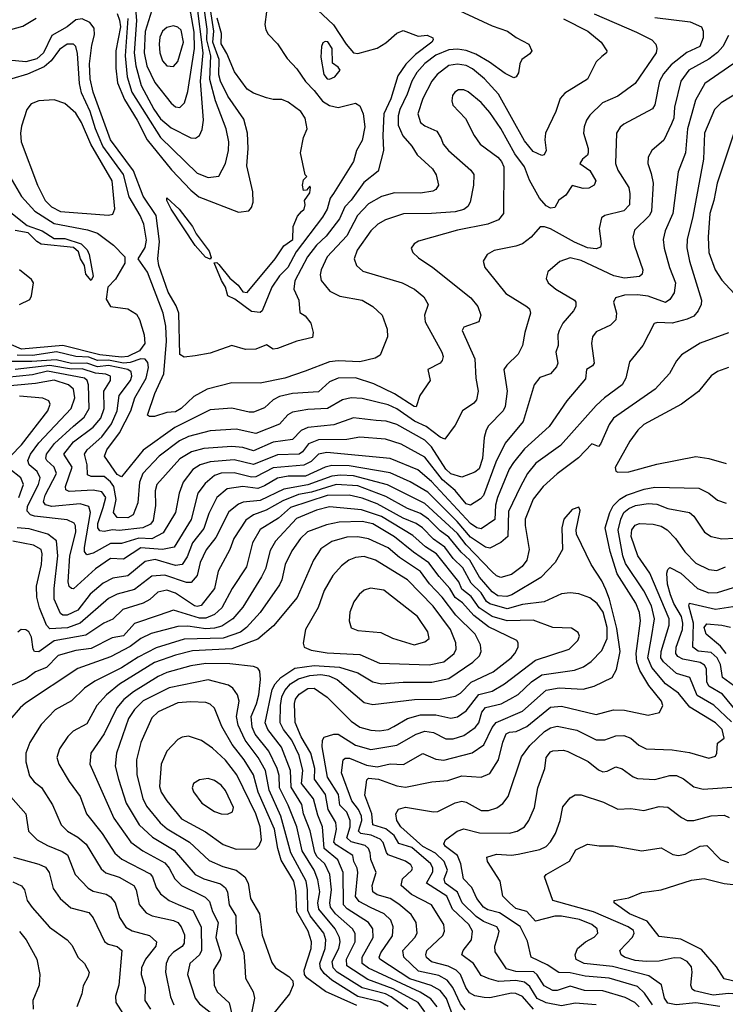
# Model space of a CAD drawing. Extents: x 1308313 to 1441400, y 959662 to 1036319.
# Tile 342 of 656: x 1372426 to 1375681, y 992897 to 997439. Entities that reach past the tile are written whole.
import ezdxf

# ---------------------------------------------------------------- set-up
doc = ezdxf.new("R2010")
doc.units = 0

msp = doc.modelspace()

# ---------------------------------------------------------------- linework, layer by layer
at = {"layer": '0CON10XD'}
for points in [[(1373165, 997033.8), (1373186.7, 997055), (1373201.9, 997108.1), (1373232.2, 997305), (1373231.5, 997381.5), (1373215, 997469.1), (1373180, 997565), (1373165, 997585.5), (1373125, 997601.4), (1373114.5, 997595.5), (1373093.3, 997556.7), (1373059.1, 997525), (1373035, 997481.9), (1373005.3, 997384.7), (1373000, 997285), (1373013.1, 997225), (1373049.3, 997149.3), (1373125, 997052.9), (1373145, 997036.9), (1373165, 997033.8)], [(1373572.7, 997535), (1373556.9, 997416.9), (1373561.5, 997391.5), (1373572.2, 997372.2), (1373615, 997327.5), (1373659.1, 997259.1), (1373705, 997211.8), (1373743.7, 997153.7), (1373785, 997112.3), (1373822.3, 997062.3), (1373855, 997042.4), (1373895, 997034.3), (1373975, 997054.1), (1373995, 997041.8), (1374010.8, 997005), (1374017.2, 996945), (1374005, 996880.6), (1373978.8, 996835), (1373965, 996784.4), (1373873.3, 996636.7), (1373858.6, 996615), (1373844.6, 996565), (1373822.8, 996527.2), (1373701.8, 996368.2), (1373662.7, 996295), (1373625, 996256.9), (1373588.9, 996205), (1373543.9, 996096.1), (1373535, 996087.8), (1373495, 996092.1), (1373419, 996149), (1373385.4, 996165.4), (1373375.3, 996205.3), (1373356.5, 996235), (1373322.5, 996317.5), (1373335, 996318.1), (1373345, 996310), (1373395, 996246.9), (1373434.2, 996214.2), (1373455, 996183.8), (1373475, 996180), (1373605, 996335.9), (1373644.8, 996395.2), (1373685.5, 996425), (1373687.8, 996485), (1373707.1, 996532.9), (1373726.6, 996553.4), (1373738, 996565), (1373743.3, 996585), (1373740, 996605), (1373765, 996640), (1373767.5, 996665), (1373765, 996670), (1373748.3, 996651.7), (1373735, 996650), (1373730, 996675), (1373735, 996700), (1373750, 996715), (1373743, 996723), (1373721.4, 996825), (1373735.5, 996894.5), (1373751.9, 996935), (1373743.1, 996985), (1373723.1, 997015), (1373665, 997058.2), (1373635, 997070), (1373595, 997070), (1373565, 997078.6), (1373505, 997100), (1373475, 997117.5), (1373417.3, 997197.3), (1373382, 997282), (1373355, 997327.5), (1373356.3, 997375), (1373336.7, 997445)], [(1373776, 997505), (1373874, 997415), (1373931.2, 997325), (1373965, 997285.6), (1373985, 997282.2), (1374075, 997307.9), (1374115, 997331.2), (1374165, 997376.2), (1374195, 997389.1), (1374263.3, 997363.3), (1374305, 997366.8), (1374331.9, 997355), (1374333.5, 997345), (1374326.5, 997335), (1374252.2, 997277.8), (1374207, 997233), (1374170.9, 997179.1), (1374137.2, 997072.8), (1374105.2, 997005), (1374101.7, 996905), (1374103.4, 996835), (1374079.8, 996740.2), (1374013, 996687), (1373955, 996605.8), (1373925, 996576), (1373900.4, 996519.6), (1373839.5, 996440.5), (1373795, 996398.4), (1373753.8, 996345), (1373694.7, 996234.7), (1373691.2, 996195), (1373712.9, 996145), (1373717.7, 996087.7), (1373742.9, 996072.9), (1373768.8, 996038.8), (1373779.6, 995995), (1373776.7, 995973.3), (1373705, 995956.4), (1373615, 995921.5), (1373595, 995919.4), (1373565, 995938.8), (1373515, 995918.9), (1373467, 995917), (1373405, 995935.7), (1373305, 995901.1), (1373235, 995888.1), (1373185, 995882.2), (1373164.7, 995894.7), (1373160.2, 996085), (1373148.5, 996118.5), (1373111, 996181), (1373067.8, 996305), (1373063.4, 996335), (1373070.7, 996415), (1373055.5, 996535), (1372996.2, 996625), (1372951, 996741), (1372845.4, 996885), (1372765.1, 997105), (1372750.9, 997165), (1372748.8, 997235), (1372758.3, 997321.7), (1372771.3, 997368.6), (1372769.4, 997399.4), (1372750, 997425), (1372715, 997443), (1372685, 997437.6), (1372645, 997405.6), (1372575, 997365.2), (1372536.5, 997285), (1372505, 997258.5), (1372455, 997243.6), (1372375, 997252.1)], [(1374389.9, 997509.9), (1374605, 997410.4), (1374676.2, 997385), (1374716.2, 997356.2), (1374775, 997326), (1374788, 997295), (1374779.3, 997280.7), (1374742.5, 997255), (1374732.9, 997235), (1374726.8, 997193.2), (1374715.6, 997174.4), (1374705, 997170.8), (1374665, 997190), (1374592.8, 997242.8), (1374529.7, 997279.7), (1374485.9, 997295.9), (1374445, 997302.1), (1374405, 997299.7), (1374344.7, 997275), (1374295, 997236), (1374257.7, 997195), (1374234.3, 997155.7), (1374213.7, 997095), (1374179.6, 997025), (1374171.9, 996995), (1374172.1, 996952.1), (1374192.7, 996902.7), (1374235.4, 996855), (1374259.1, 996815), (1374330.1, 996750.1), (1374346.8, 996723.2), (1374357.1, 996675), (1374345, 996655.8), (1374331.9, 996648.1), (1374275, 996637.8), (1374155, 996639.3), (1374095, 996623.1), (1374035, 996589.1), (1373984.8, 996535), (1373935, 996441.6), (1373843.5, 996345), (1373815.9, 996285), (1373812, 996262), (1373816.4, 996235), (1373856.4, 996186.4), (1373903.3, 996163.3), (1374005.3, 996145.3), (1374054.2, 996115), (1374097.5, 996075), (1374121.2, 996011.2), (1374122.5, 995975), (1374089.2, 995890.8), (1374065, 995876.7), (1373995, 995860.9), (1373895, 995864.8), (1373855, 995860.6), (1373742.2, 995817.8), (1373649.2, 995785), (1373535, 995761.3), (1373405, 995763.8), (1373290.8, 995735), (1373229.4, 995700.6), (1373170.4, 995645), (1373145, 995629.2), (1373104, 995626), (1373047.8, 995607.8), (1373025, 995607.5), (1373015, 995613.8), (1373049, 995715), (1373090.4, 995805), (1373103.3, 995955), (1373099.8, 996025), (1373088.1, 996085), (1373015, 996273.6), (1372972.7, 996335), (1373005, 996387.5), (1373011.3, 996421.3), (1372998.8, 996495), (1372982.2, 996535), (1372931.4, 996621.4), (1372904.2, 996725), (1372809.5, 996855), (1372776.3, 996935), (1372751.7, 997015), (1372711.4, 997101.4), (1372702, 997145), (1372693.3, 997283.3), (1372685, 997314.2), (1372675, 997325.6), (1372645, 997325.9), (1372609.3, 997300.7), (1372571.9, 997248.1), (1372538.7, 997221.3), (1372462.2, 997187.8), (1372390.5, 997165)], [(1372875, 997466.7), (1372887, 997437), (1372891, 997405), (1372870.1, 997295), (1372869.3, 997215), (1372877.4, 997147.4), (1372909.8, 997069.8), (1372968.2, 996975), (1373014.2, 996885), (1373126.2, 996746.2), (1373215, 996652), (1373251.9, 996621.9), (1373435, 996550.8), (1373482.5, 996557.5), (1373495, 996572.5), (1373502.8, 996597.2), (1373500.8, 996645), (1373473.1, 996765), (1373480, 996845), (1373477.3, 996915), (1373460.2, 996980.2), (1373386, 997086), (1373352.8, 997155), (1373344.7, 997184.7), (1373345.6, 997254.4), (1373317.4, 997335), (1373320.8, 997385), (1373300.5, 997525)], [(1372924.6, 997444.6), (1372912.2, 997272.2), (1372922.3, 997175), (1372942.6, 997105), (1373075, 996895.2), (1373245, 996730.3), (1373295, 996711.1), (1373345, 996716.9), (1373375.3, 996775), (1373388.4, 996835), (1373390, 996875), (1373378.4, 996935), (1373329.2, 997065), (1373303.4, 997163.4), (1373307.9, 997272.1), (1373289.7, 997345), (1373291.5, 997395), (1373272.1, 997525)], [(1372958.6, 997505), (1372965.1, 997435), (1372953.9, 997285), (1372961, 997225), (1372987, 997135), (1373045, 997026.4), (1373075, 996981.4), (1373125, 996939.8), (1373215, 996893.4), (1373237.7, 996892.3), (1373256, 996904), (1373267.6, 996932.4), (1373274.2, 996975.8), (1373260.7, 997155), (1373271.9, 997285), (1373243.4, 997516.6)], [(1375075, 997465.7), (1375270.8, 997380.8), (1375341.9, 997345), (1375360.5, 997325), (1375365.5, 997305), (1375361.2, 997285), (1375265, 997144.5), (1375185, 997085.4), (1375114.8, 997055.2), (1375055, 996997.8), (1375040.8, 996975), (1375029.3, 996945), (1375026.6, 996915), (1375048.2, 996845), (1375047.9, 996825), (1375045, 996814), (1375021.2, 996795), (1375010, 996775), (1375055, 996742.5), (1375083.8, 996695), (1375076.2, 996675), (1375051.7, 996661.7), (1375025, 996660), (1374975, 996673.8), (1374945, 996628.8), (1374913.3, 996606.7), (1374895, 996572.5), (1374875, 996569.5), (1374855, 996580.4), (1374823, 996615), (1374778, 996698), (1374755, 996759.6), (1374709.8, 996819.8), (1374645, 996937.3), (1374595, 997010.5), (1374555, 997056.2), (1374495, 997105.6), (1374475, 997115.5), (1374450, 997115), (1374432.5, 997105), (1374421.7, 997088.3), (1374418.6, 997065), (1374424.3, 997045), (1374482.8, 996982.8), (1374521.8, 996905), (1374549.5, 996865), (1374631.1, 996805), (1374648.5, 996785), (1374659.5, 996759.5), (1374657.9, 996545), (1374634.4, 996515), (1374585, 996495.8), (1374445, 996467.1), (1374265, 996416.5), (1374245, 996404), (1374232, 996385), (1374239.2, 996365), (1374265, 996340.6), (1374331.9, 996295), (1374506.2, 996155), (1374538.8, 996115), (1374553.1, 996075), (1374544.2, 996045), (1374475, 996020), (1374466.9, 996005), (1374525.5, 995874.5), (1374530.4, 995785), (1374540.9, 995725), (1374532.5, 995685), (1374520, 995670), (1374468.5, 995635), (1374435, 995567.5), (1374386.5, 995503.5), (1374365, 995512.5), (1374301.6, 995561.6), (1374247.1, 995587.1), (1374165, 995643.1), (1374125, 995661.6), (1374005, 995691.4), (1373955, 995694.8), (1373915.6, 995685), (1373845.8, 995645), (1373755, 995641.3), (1373685, 995629), (1373663.4, 995616.6), (1373625, 995573.2), (1373515, 995530.2), (1373425, 995549.2), (1373305, 995542.2), (1373205, 995515.5), (1373163.6, 995496.4), (1373068.8, 995425), (1372994.4, 995345), (1372978.9, 995305), (1372970.7, 995209.3), (1372948.9, 995155), (1372925, 995140.5), (1372875, 995143), (1372858, 995165), (1372870.6, 995225), (1372860.1, 995285), (1372845, 995307.2), (1372815, 995331), (1372755, 995331.9), (1372738.6, 995338.6), (1372737.9, 995385), (1372724.8, 995435), (1372737.1, 995455), (1372805, 995515.2), (1372850.1, 995575), (1372875.8, 995635), (1372885.2, 995704.8), (1372936.6, 995775), (1372942.6, 995795), (1372939.8, 995815), (1372924.5, 995825), (1372835, 995844.2), (1372785, 995836.6), (1372735, 995854.5), (1372665, 995852.5), (1372595, 995869.7), (1372481.5, 995861.5), (1372375, 995862.2)], [(1372385, 997393.6), (1372441.2, 997408.8), (1372502.5, 997445)], [(1375355, 997449.3), (1375519, 997429), (1375570, 997405), (1375578.5, 997385), (1375578.5, 997355), (1375562.5, 997315), (1375502.8, 997287.2), (1375430.3, 997229.7), (1375395, 997188.2), (1375377.5, 997155), (1375355, 997046.2), (1375345, 997028.1), (1375213.2, 996956.8), (1375195, 996942.2), (1375178.2, 996915), (1375174.1, 996775), (1375185.3, 996745), (1375235.3, 996665), (1375240.7, 996635), (1375238.7, 996585), (1375212.9, 996557.1), (1375125.3, 996534.7), (1375108.9, 996525), (1375098.8, 996475), (1375108.5, 996405), (1375105, 996389.2), (1375085, 996381.3), (1375045, 996386), (1374985, 996412.2), (1374875, 996474.3), (1374846.2, 996483.8), (1374826.9, 996483.1), (1374784.4, 996435), (1374745, 996405.4), (1374715, 996394), (1374615, 996374.5), (1374582, 996355), (1374564.2, 996325), (1374572, 996295), (1374585, 996278), (1374667.8, 996175), (1374765.6, 996115), (1374776.7, 996105), (1374782.7, 996085), (1374755.4, 995995), (1374745.5, 995935), (1374725.5, 995895), (1374672.9, 995845), (1374659.7, 995825), (1374674.2, 995725), (1374665, 995653.8), (1374656.3, 995633.7), (1374588.8, 995565), (1374577.2, 995545), (1374568.7, 995511.3), (1374560.5, 995415), (1374545, 995367.3), (1374525, 995351.1), (1374465, 995328.2), (1374415, 995343.4), (1374391.9, 995365), (1374325, 995468.1), (1374295, 995499.5), (1374165, 995572), (1374117.1, 995587.1), (1374070.2, 995589.8), (1373965, 995602.4), (1373875, 995570.2), (1373755, 995558.1), (1373725, 995543.7), (1373685, 995501.9), (1373595, 995489.8), (1373505, 995450.2), (1373455, 995464.8), (1373405, 995469.5), (1373275, 995461.4), (1373217.9, 995445), (1373165, 995412.3), (1373059.3, 995295), (1373050.6, 995265), (1373052.8, 995197.2), (1373041.6, 995128.4), (1373028.8, 995111.2), (1372994.6, 995095.4), (1372885, 995082.1), (1372854, 995086), (1372815, 995077.9), (1372795, 995081.4), (1372786.7, 995095), (1372786.7, 995115), (1372811.5, 995188.5), (1372822.7, 995235), (1372805, 995261), (1372765, 995268.8), (1372655, 995262.3), (1372639.3, 995269.3), (1372637.6, 995285), (1372667.5, 995375), (1372629.1, 995435), (1372675, 995491.3), (1372765, 995558.8), (1372799.8, 995600.2), (1372815.5, 995645), (1372814.1, 995725), (1372845.3, 995775), (1372845.3, 995795), (1372824.1, 995804.1), (1372775, 995807.7), (1372715, 995827.7), (1372665, 995827.3), (1372565, 995844.1), (1372405.4, 995825.4)], [(1374935, 997443.2), (1375046.2, 997385), (1375107.5, 997335), (1375134, 997295), (1375132, 997285), (1375111.8, 997268.2), (1375085.5, 997244.5), (1375045.3, 997164.7), (1374940.7, 997099.3), (1374918.8, 997075), (1374898.8, 997015), (1374851.1, 996915), (1374848.2, 996885), (1374854.5, 996835), (1374845.6, 996815), (1374835, 996811.5), (1374795, 996831.1), (1374755, 996880), (1374634.4, 997095), (1374570.5, 997165), (1374515, 997212.3), (1374485, 997227.8), (1374445, 997233.6), (1374405, 997227.5), (1374351.3, 997185), (1374327.5, 997155), (1374285.2, 997075), (1374263.1, 997005), (1374275, 996964.5), (1374295, 996949.3), (1374350.5, 996925), (1374369.5, 996890.5), (1374379.5, 996865), (1374404.5, 996835), (1374507.1, 996745), (1374520.4, 996725), (1374519.1, 996675), (1374503.4, 996596.6), (1374492.7, 996577.3), (1374475, 996563.1), (1374435, 996552.2), (1374325, 996544), (1374196.2, 996543.8), (1374112.9, 996515), (1374077.5, 996495), (1374045.4, 996465), (1373983.2, 996375), (1373969.1, 996335), (1373978.9, 996305), (1374009.3, 996279.3), (1374190, 996225), (1374246.7, 996195), (1374289.5, 996159.5), (1374310, 996125), (1374293.9, 996075), (1374295.9, 996045), (1374372.9, 995905), (1374378.5, 995885), (1374375, 995866.2), (1374365.2, 995854.8), (1374308.6, 995825), (1374320, 995775), (1374271.4, 995705), (1374255, 995653.5), (1374245, 995654.2), (1374155, 995712.7), (1374059.1, 995759.1), (1373975, 995786.5), (1373895.2, 995784.8), (1373855, 995768.8), (1373805, 995721.4), (1373685, 995713.9), (1373625, 995700.9), (1373595, 995685.8), (1373555, 995648), (1373505, 995628.9), (1373485, 995628.3), (1373405, 995646.4), (1373305, 995639.2), (1373141.9, 995558.1), (1372996.3, 995453.7), (1372895, 995330), (1372875, 995340.3), (1372817.3, 995425), (1372827.3, 995455), (1372886.6, 995533.4), (1372939.2, 995635), (1372956.7, 995695), (1373008.9, 995785), (1373020.6, 995835), (1373017.1, 995857.1), (1373005, 995872.3), (1372985, 995874.6), (1372935, 995857.3), (1372905, 995853.7), (1372835, 995868), (1372785, 995867.3), (1372745, 995881.8), (1372685.3, 995885.3), (1372596.2, 995906.2), (1372485, 995889.5), (1372415, 995891.2)], [(1373135, 997222.7), (1373155.8, 997245), (1373181.9, 997335), (1373170.4, 997390.4), (1373155, 997404.5), (1373135, 997409.6), (1373105, 997401.8), (1373084.5, 997385), (1373071.9, 997358.1), (1373068.9, 997325), (1373072.3, 997285), (1373085, 997249.5), (1373105, 997226.2), (1373135, 997222.7)], [(1375694.7, 997365), (1375669.1, 997315), (1375645, 997286.8), (1375605, 997256.1), (1375512.9, 997205), (1375476.2, 997155), (1375446.9, 997035), (1375442.4, 996985), (1375432.2, 996957.8), (1375397, 996883), (1375342.2, 996835), (1375324.5, 996805), (1375322.7, 996775), (1375339.2, 996729.3), (1375347.1, 996685), (1375339.5, 996555), (1375331.3, 996535), (1375262.3, 996467.7), (1375254.6, 996435), (1375262.5, 996395), (1375299.6, 996285), (1375297.5, 996265), (1375285, 996253.8), (1375215, 996245.6), (1375166.4, 996256.4), (1375015, 996327.6), (1374965, 996339.7), (1374916.7, 996323.3), (1374862.5, 996275), (1374854.2, 996245), (1374862.9, 996225), (1374898.6, 996195), (1374984.3, 996145), (1374990.6, 996135), (1374990.6, 996115), (1374980, 996095), (1374930.9, 996039.1), (1374913.8, 996005), (1374908.8, 995985), (1374910.4, 995935), (1374899.6, 995905), (1374907.5, 995855), (1374902.6, 995837.4), (1374874.4, 995805), (1374825, 995787.5), (1374799.5, 995755), (1374748.4, 995585), (1374664.5, 995485.5), (1374622.2, 995397.8), (1374565, 995243.9), (1374552.1, 995227.9), (1374505, 995200), (1374485, 995206.1), (1374435, 995266.6), (1374376.6, 995316.6), (1374295, 995420), (1374185, 995480.9), (1374113.6, 995503.6), (1373995, 995512.9), (1373935, 995501.5), (1373805, 995501.2), (1373758.5, 995481.5), (1373731, 995445), (1373715, 995433.9), (1373615, 995431.1), (1373505, 995386.4), (1373415, 995408.9), (1373305, 995399.8), (1373257.9, 995385), (1373225, 995363.6), (1373179.8, 995305), (1373161.9, 995255), (1373144.8, 995165), (1373088.3, 995071.7), (1373035.9, 995044.1), (1372975, 995047.2), (1372895, 995022.3), (1372845, 995022.1), (1372765, 994978.1), (1372735, 994970.8), (1372725.3, 994985), (1372724.5, 995004.5), (1372752.3, 995165), (1372745, 995193.2), (1372705, 995205.9), (1372575, 995193.2), (1372545, 995200.5), (1372535.2, 995215), (1372544.2, 995245), (1372595.5, 995345.5), (1372585.7, 995375), (1372551, 995405), (1372546.1, 995415), (1372550, 995435), (1372585.9, 995484.1), (1372675, 995564), (1372724.1, 995605.9), (1372746.3, 995645), (1372743.4, 995755), (1372736.8, 995775), (1372724.7, 995785), (1372555, 995817), (1372485, 995800.4), (1372365, 995787.7)], [(1375848.9, 997325), (1375586.8, 997145), (1375543.1, 997066.9), (1375525.9, 997005.9), (1375506.4, 996935), (1375496.6, 996825), (1375463.9, 996736.1), (1375437.9, 996545), (1375403.4, 996465), (1375394.7, 996425.3), (1375399.2, 996385), (1375423.9, 996295), (1375451.1, 996225), (1375445, 996179.2), (1375425, 996147.5), (1375405, 996134.7), (1375325, 996162.8), (1375275, 996169.1), (1375215, 996168.6), (1375174, 996155), (1375164.4, 996135), (1375179.2, 996085), (1375175.3, 996054.7), (1375150.9, 996029.1), (1375085, 995998.2), (1375067.3, 995975), (1375063.1, 995945), (1375075.4, 995855), (1375068.3, 995841.7), (1375040.5, 995825), (1375035, 995782), (1374949.5, 995680.5), (1374867.5, 995562.5), (1374755, 995458.6), (1374703.5, 995396.5), (1374684.4, 995365), (1374629.1, 995235), (1374620.9, 995199.1), (1374617.4, 995132.6), (1374555, 995089.8), (1374535, 995094.1), (1374506, 995115), (1374325, 995308.5), (1374262.6, 995362.6), (1374135, 995414.4), (1373842, 995442), (1373805, 995434.8), (1373769.9, 995400.1), (1373735.9, 995384.1), (1373595, 995371.5), (1373515, 995329.5), (1373495, 995329.1), (1373415, 995348.4), (1373355, 995346.5), (1373324.3, 995335.7), (1373280.8, 995299.2), (1373247, 995255), (1373216.7, 995133.3), (1373138.2, 995005), (1373085.4, 994994.6), (1372985, 995002), (1372905, 994950.6), (1372845, 994953.9), (1372775.1, 994904.9), (1372675, 994813.9), (1372665, 994814.6), (1372655, 994824.4), (1372649.4, 994845), (1372657.5, 994965), (1372684.8, 995075), (1372683.6, 995103.6), (1372676.9, 995116.9), (1372645, 995131.6), (1372495, 995147.9), (1372475.4, 995155.4), (1372460.9, 995170.9), (1372462.7, 995195), (1372512.6, 995295), (1372520.9, 995325), (1372506.7, 995355), (1372469.2, 995385), (1372463.5, 995405), (1372476.6, 995435), (1372513.8, 995486.2), (1372663, 995645), (1372680, 995695), (1372673.5, 995735), (1372650.7, 995755), (1372584.4, 995775.6), (1372498.8, 995761.2), (1372265, 995738.2)], [(1373855, 997164.6), (1373880, 997175), (1373903.8, 997205), (1373895, 997220), (1373868.8, 997238.8), (1373867.5, 997305), (1373847, 997337), (1373835, 997338), (1373825, 997331.2), (1373818.1, 997315), (1373815.7, 997265), (1373829.4, 997185), (1373844, 997165), (1373855, 997164.6)], [(1375755, 997112.3), (1375660.9, 997055), (1375630.3, 997025), (1375584.3, 996915), (1375579.3, 996795), (1375530.1, 996530.1), (1375505.3, 996425), (1375503.6, 996386.4), (1375516, 996324), (1375570.8, 996145), (1375569.6, 996125), (1375555.4, 996095), (1375535, 996071.2), (1375505, 996057.1), (1375435, 996038.6), (1375367.6, 996042.4), (1375352.1, 996037.9), (1375299.5, 995935), (1375239.4, 995860.6), (1375221.8, 995785), (1375205.4, 995755), (1375123.6, 995695), (1375085, 995658.5), (1374921.1, 995475), (1374806.8, 995393.2), (1374767.8, 995345), (1374736.2, 995285), (1374680.6, 995169.4), (1374678, 995055), (1374645, 995027.1), (1374595, 995001.4), (1374575, 995005.7), (1374505, 995051.1), (1374444.1, 995124.1), (1374309.2, 995259.2), (1374227.4, 995307.4), (1374135, 995348.9), (1373945, 995380), (1373865, 995382), (1373835.1, 995374.9), (1373745, 995332.9), (1373665, 995333.5), (1373615, 995323.8), (1373555, 995287.8), (1373525, 995276.9), (1373454.8, 995285.2), (1373383.5, 995275), (1373335, 995234.6), (1373298.6, 995161.4), (1373275, 995092.3), (1373223.8, 995025), (1373199.2, 994960.8), (1373175, 994925.8), (1373145, 994921.1), (1373051.6, 994948.4), (1373005, 994939.6), (1372925, 994874), (1372855, 994861.9), (1372811, 994839), (1372750.9, 994789.1), (1372695, 994714.3), (1372645, 994691.3), (1372625, 994692.2), (1372615, 994700), (1372585.6, 994765), (1372584.8, 994815), (1372602.7, 994965), (1372595.3, 995035), (1372556, 995066), (1372469.8, 995090.2), (1372414.6, 995094.6)], [(1372835, 996537.3), (1372855, 996541.4), (1372864.5, 996565.5), (1372851.9, 996695), (1372754.3, 996865), (1372711.7, 996965), (1372685, 997007.3), (1372635, 997051.5), (1372585, 997068.9), (1372515, 997064.3), (1372479.2, 997050.8), (1372458.8, 997025), (1372435, 996947.5), (1372430, 996915), (1372433.6, 996875), (1372508, 996675), (1372544.1, 996605), (1372572.3, 996575), (1372615, 996554), (1372835, 996537.3)], [(1375725.7, 996934.3), (1375642.5, 996685), (1375627.7, 996605), (1375608.5, 996545), (1375600.9, 996435), (1375605.3, 996365), (1375633.1, 996285), (1375665, 996237.1), (1375740.5, 996155)], [(1372381.2, 996715), (1372435, 996623.5), (1372495.7, 996555), (1372585, 996498), (1372739.5, 996469.5), (1372785, 996453.4), (1372858.9, 996398.9), (1372910.4, 996345), (1372911.3, 996315), (1372867.6, 996242.4), (1372833.2, 996205), (1372825, 996150), (1372845, 996115.2), (1372925, 996105.1), (1372965, 996079.7), (1372979.3, 996055), (1373000.7, 995985), (1373003.3, 995945), (1372978.4, 995911.6), (1372925, 995885.3), (1372895, 995882.6), (1372795, 995892.8), (1372625, 995935.9), (1372435, 995919), (1372295, 995979.2)], [(1373305, 996334.2), (1373283.3, 996343.3), (1373235, 996396.7), (1373125, 996564.2), (1373104.5, 996605), (1373105, 996616.7), (1373161.1, 996565), (1373222.7, 996485), (1373240.3, 996450.3), (1373300.5, 996370.5), (1373308.6, 996341.4), (1373305, 996334.2)], [(1372385, 996548.9), (1372459.9, 996489.9), (1372529.6, 996465), (1372585, 996429.2), (1372635, 996429.1), (1372708.9, 996405), (1372736.9, 996376.9), (1372746.2, 996355), (1372764.3, 996255), (1372755, 996236.2), (1372730.9, 996265), (1372725.5, 996305.5), (1372706.7, 996335), (1372697.7, 996367.7), (1372675, 996388.1), (1372525, 996403.4), (1372505, 996415.4), (1372465.3, 996455.3), (1372405, 996466.8)], [(1372425, 996125.2), (1372472.4, 996147.6), (1372480.5, 996165), (1372490.3, 996225), (1372480.6, 996240.6), (1372425, 996285.3)], [(1375695.3, 995994.7), (1375564.1, 995945.9), (1375477.9, 995892.1), (1375455.5, 995865), (1375422.9, 995807.1), (1375357.3, 995735), (1375165, 995600.8), (1375145, 995570.8), (1375105, 995480.5), (1375095, 995470.6), (1375065, 995482.9), (1375003, 995417), (1374905, 995344), (1374840.6, 995285), (1374795, 995227.3), (1374758.2, 995135), (1374757.6, 995105), (1374776.2, 994995), (1374765.2, 994944.8), (1374743.1, 994916.9), (1374695, 994878.8), (1374645, 994866.1), (1374625, 994873.2), (1374603.1, 994893.1), (1374485, 995015.7), (1374445, 995068.2), (1374295, 995206.8), (1374123, 995293), (1373965, 995334.7), (1373905, 995337.7), (1373865, 995332.9), (1373755, 995292.7), (1373645, 995273.5), (1373535, 995221.5), (1373457, 995213), (1373435.7, 995204.3), (1373391.2, 995168.8), (1373330.1, 995049.9), (1373286.6, 994993.4), (1373259, 994935), (1373244.2, 994875), (1373216.7, 994843.3), (1373195, 994842.4), (1373095, 994876.9), (1373035, 994871.2), (1372955, 994809.6), (1372875, 994789.4), (1372835, 994769.1), (1372705, 994655.2), (1372646, 994634), (1372565, 994628.1), (1372549, 994645), (1372517.8, 994725), (1372505.2, 994775), (1372503.4, 994825), (1372526.1, 994925), (1372529.8, 994975), (1372525, 994994.4), (1372490, 995015), (1372395, 995032.7)], [(1375695, 995834.5), (1375645, 995815.5), (1375615, 995795.6), (1375556.4, 995723.6), (1375477.8, 995665), (1375305, 995571.8), (1375276.5, 995545), (1375240.5, 995495), (1375172.3, 995372.3), (1375175.9, 995355.9), (1375185, 995350.8)], [(1372385, 995426.4), (1372435, 995477.3), (1372555.3, 995635), (1372566.9, 995665), (1372560.2, 995680.2), (1372532.5, 995692.5), (1372425, 995701.9)], [(1375185, 995350.8), (1375235, 995353.6), (1375365, 995388), (1375545, 995423.8), (1375604.7, 995414.7), (1375685, 995391.1)], [(1372421.6, 995235), (1372443.2, 995295), (1372431.9, 995325), (1372380.4, 995365)], [(1374795.2, 992875), (1374745, 992932.4), (1374715, 992947.3), (1374695, 992948.5), (1374595, 992927.4), (1374568.6, 992928.6), (1374525, 992935.7), (1374500.4, 992950.4), (1374483.8, 992973.8), (1374458.5, 993035), (1374438.6, 993055), (1374402.4, 993072.4), (1374325, 993092.5), (1374302.3, 993112.3), (1374298.7, 993125), (1374304.6, 993145), (1374378.2, 993215), (1374385.3, 993235), (1374381.8, 993265), (1374325, 993356), (1374233.2, 993403.2), (1374185.4, 993445), (1374192, 993475), (1374235.3, 993515), (1374237.8, 993525), (1374230.8, 993540.8), (1374205, 993557.6), (1374126.1, 993586.1), (1374117.3, 993597.3), (1374103.2, 993643.2), (1374088.9, 993658.9), (1374047.3, 993677.3), (1373998.8, 993685), (1373988.2, 993695), (1374003.5, 993745), (1374002.8, 993765), (1373989.3, 993795), (1373958.4, 993835), (1373910.9, 993965), (1373918.2, 994025), (1373927.6, 994032.4), (1373947.7, 994032.3), (1374025, 993999.4), (1374075, 993993), (1374135, 994006.1), (1374196.7, 994003.3), (1374285, 994053.3), (1374345, 994027.3), (1374382.3, 994022.3), (1374513.1, 994056.9), (1374566.9, 994093.1), (1374605, 994173.9), (1374623.2, 994196.8), (1374745, 994248.3), (1374853.6, 994346.4), (1374915, 994356.7), (1375025, 994350), (1375075.7, 994364.3), (1375158.5, 994405), (1375178.9, 994441.1), (1375195.5, 994524.5), (1375179.8, 994629.8), (1375146.9, 994765), (1375130.1, 994810.1), (1375111, 994851), (1375061.8, 994925), (1374993.8, 995065), (1374992, 995085), (1375011.2, 995175), (1375005, 995190), (1374975, 995178.8), (1374936.2, 995135), (1374926.2, 995095), (1374930, 994995), (1374896.5, 994935), (1374829.6, 994865), (1374695.3, 994785), (1374672.5, 994777.5), (1374631.6, 994781.6), (1374605, 994800), (1374546.5, 994866.5), (1374502.8, 994945), (1374461.9, 994981.9), (1374405, 995051.9), (1374365, 995081.4), (1374311.2, 995135), (1374275, 995160.1), (1374215, 995184.6), (1374115, 995238.9), (1373985, 995287.8), (1373885, 995293.9), (1373771.5, 995258.5), (1373712.1, 995247.9), (1373640.2, 995219.8), (1373563.6, 995176.4), (1373505, 995154.8), (1373469.4, 995130.6), (1373414, 995046), (1373394.8, 994995.2), (1373341.4, 994895), (1373324.3, 994815), (1373263.4, 994736.6), (1373245, 994731.5), (1373233.1, 994735), (1373145, 994794.1), (1373105, 994807.1), (1373062.8, 994797.2), (1373026, 994764), (1372995, 994747.2), (1372902.5, 994717.5), (1372855.9, 994674.1), (1372814.4, 994655.6), (1372730.8, 994599.2), (1372585, 994572.8), (1372515, 994522.5), (1372495, 994524.1), (1372488.1, 994535), (1372480.1, 994590.1), (1372467.5, 994615), (1372455, 994624.4), (1372432.5, 994625), (1372417, 994613)], [(1375085, 992895.2), (1374988.3, 992901.7), (1374925, 992890.3), (1374855, 992904.1), (1374813, 992923), (1374779.4, 992979.4), (1374755, 992999.4), (1374715, 993006.7), (1374635, 993002.6), (1374591.4, 993015), (1374555, 993030.4), (1374519.1, 993085), (1374465.5, 993125), (1374471.2, 993145), (1374509.8, 993195), (1374515.2, 993235), (1374497, 993265), (1374422.2, 993335), (1374395.7, 993395.7), (1374302.5, 993455), (1374331.4, 993508.6), (1374331.9, 993525), (1374322.9, 993545), (1374235, 993620.3), (1374175, 993637.9), (1374153.8, 993675), (1374115, 993705.6), (1374054.2, 993725), (1374050.4, 993775), (1374017.9, 993862.1), (1374027.1, 993932.9), (1374035, 993939.5), (1374081.1, 993935), (1374164.8, 993904.8), (1374205, 993898.4), (1374327.4, 993922.6), (1374401.5, 993928.5), (1374465, 993951.2), (1374555, 993943.9), (1374595, 993961.2), (1374635.2, 994024.8), (1374654, 994106), (1374669.5, 994145), (1374685, 994152.7), (1374715.4, 994154.6), (1374765, 994179), (1374875, 994267.1), (1374925, 994271.8), (1375085, 994233.5), (1375165, 994254.8), (1375215, 994254.2), (1375325, 994231.2), (1375376.9, 994243.1), (1375392, 994275), (1375386.5, 994295), (1375327.6, 994367.6), (1375287.1, 994437.1), (1375272.8, 994475), (1375270, 994515), (1375288.7, 994665), (1375284.6, 994704.6), (1375267.2, 994747.2), (1375182, 994882), (1375149.5, 994985), (1375126.4, 995095), (1375147.5, 995165), (1375163.9, 995196.1), (1375193.4, 995226.6), (1375225, 995245.5), (1375306.4, 995273.6), (1375355, 995282.3), (1375558.2, 995278.2), (1375604.8, 995254.8), (1375645, 995222.7), (1375685, 995209.2)], [(1374480.9, 992870.9), (1374458.6, 992898.6), (1374424.3, 992974.3), (1374397.8, 993007.8), (1374359.3, 993029.3), (1374265, 993049.4), (1374198.6, 993115), (1374193.7, 993145), (1374248.2, 993205), (1374259.2, 993225), (1374255.3, 993275), (1374231.7, 993311.7), (1374175, 993358.3), (1374134.9, 993384.9), (1374075, 993401.2), (1374055.3, 993415), (1374052.4, 993445), (1374070.3, 993505), (1374045.7, 993565), (1374042, 993595), (1374034.8, 993615), (1374019.7, 993629.7), (1373955, 993646.6), (1373934.7, 993664.7), (1373949.7, 993715), (1373950.9, 993745), (1373935, 993783.3), (1373902.9, 993815), (1373896.5, 993865), (1373845.5, 993945), (1373821, 994085), (1373823.4, 994115), (1373830.8, 994129.2), (1373875, 994143.5), (1373895, 994143.4), (1373975, 994092.6), (1374045, 994071.5), (1374165, 994092.3), (1374255, 994143.3), (1374295, 994156.1), (1374335, 994150.8), (1374391, 994121), (1374425, 994120.7), (1374475, 994137.1), (1374526.9, 994173.1), (1374544.1, 994195.9), (1374557, 994245), (1374574.1, 994265.9), (1374646.4, 994283.6), (1374686.2, 994303.8), (1374725, 994326.5), (1374786.9, 994385), (1374835, 994417.3), (1374985, 994438), (1375026.3, 994453.7), (1375061.5, 994478.5), (1375110.5, 994529.5), (1375135.2, 994584.8), (1375135.2, 994634.8), (1375116.6, 994705), (1375090, 994745), (1375055, 994771.3), (1375005, 994789.6), (1374965.4, 994795.4), (1374925, 994790), (1374845, 994753.3), (1374745, 994741.3), (1374675, 994720.7), (1374594.3, 994744.3), (1374579.7, 994755), (1374555, 994795.2), (1374508.8, 994838.8), (1374470.1, 994910.1), (1374425, 994952.9), (1374386.8, 995005), (1374335, 995042.3), (1374284.1, 995094.1), (1374255.1, 995115.1), (1374195, 995138.8), (1374075, 995205.1), (1374005, 995231.6), (1373945, 995245.7), (1373845, 995243.6), (1373675, 995188), (1373620.1, 995139.9), (1373535, 995086.5), (1373500.5, 995025), (1373471.7, 994915), (1373405.5, 994814.5), (1373357.8, 994725), (1373325, 994695.6), (1373285, 994678.6), (1373255, 994677.8), (1373135, 994715.7), (1373068.8, 994691.2), (1372955, 994652.9), (1372904.2, 994595.8), (1372852.3, 994587.7), (1372755, 994537.5), (1372685, 994529.2), (1372604.2, 994505.8), (1372549, 994451), (1372499.5, 994430.5), (1372455, 994397.4), (1372375, 994363.2)], [(1374426.5, 992836.5), (1374393.9, 992923.9), (1374365, 992960.7), (1374324.3, 992984.3), (1374226.2, 993015), (1374087.1, 993105), (1374083.9, 993115), (1374091.5, 993135), (1374145, 993213.3), (1374149.2, 993255), (1374138.1, 993285), (1374107.3, 993315), (1374043.9, 993343.9), (1373991.5, 993371.5), (1373974.9, 993394.9), (1373986, 993505), (1373982.8, 993525), (1373967, 993555), (1373963, 993583), (1373885, 993631.8), (1373875.5, 993645), (1373887, 993705), (1373884.5, 993735), (1373848.9, 993795), (1373837.3, 993865), (1373785.1, 993935), (1373787.2, 993985), (1373768.6, 994055), (1373725, 994131.4), (1373697.3, 994197.3), (1373693, 994285), (1373697.6, 994305), (1373715, 994327), (1373755, 994354.2), (1373784.7, 994354.7), (1373845, 994313.3), (1373955, 994203.3), (1373995, 994175.3), (1374045, 994161.2), (1374085, 994158.6), (1374125, 994164.8), (1374151.9, 994178.1), (1374215.5, 994214.5), (1374275, 994232.9), (1374345, 994232.1), (1374415, 994216.5), (1374445, 994222.5), (1374485, 994250.4), (1374544.4, 994325.6), (1374605, 994341.8), (1374662.7, 994375), (1374805, 994484), (1374960, 994535), (1375001.1, 994575), (1375007.8, 994595), (1375002.2, 994612.2), (1374971.7, 994631.7), (1374885, 994634.6), (1374795, 994669), (1374675, 994665.4), (1374606, 994686), (1374545.5, 994725.5), (1374507.9, 994777.9), (1374465, 994811.3), (1374451, 994845), (1374348.8, 994975), (1374297.2, 995007.2), (1374238.6, 995058.6), (1374095, 995147.1), (1374002.6, 995177.4), (1373855, 995191.1), (1373795, 995176.1), (1373702.5, 995137.5), (1373606.5, 995033.5), (1373580.6, 994989.4), (1373559.8, 994905), (1373541.7, 994868.3), (1373455, 994728.9), (1373409.5, 994675), (1373358.6, 994641.4), (1373325, 994631.2), (1373285, 994629.3), (1373201.2, 994641.2), (1373155, 994640.2), (1373032.7, 994607.3), (1372985, 994583.7), (1372935, 994546.8), (1372845, 994500.2), (1372694.8, 994445.2), (1372453.5, 994286.5), (1372428, 994265), (1372381.2, 994208.8)], [(1375283.1, 992885), (1375263.4, 992905), (1375218.1, 992928.1), (1375115, 992959.8), (1375030.6, 992960.6), (1374965, 992980.4), (1374905, 992961), (1374885, 992960.4), (1374845, 992981.9), (1374813.3, 993033.3), (1374796.8, 993046.8), (1374715, 993048.4), (1374671.1, 993061.1), (1374619.3, 993139.3), (1374617.8, 993165), (1374633.6, 993213.6), (1374637.2, 993235), (1374626.1, 993255), (1374565, 993278.9), (1374531.6, 993301.6), (1374466.8, 993365), (1374444.9, 993414.9), (1374388, 993455), (1374384.1, 993475), (1374399.4, 993515), (1374383.8, 993555), (1374343.8, 993593.8), (1374285.1, 993625.1), (1374184.3, 993715), (1374165.9, 993745), (1374161.2, 993775), (1374173.4, 993796.6), (1374205, 993806.8), (1374334.7, 993784.7), (1374355, 993786.1), (1374435, 993825.9), (1374465, 993833.9), (1374485, 993829.6), (1374555, 993790.7), (1374589.1, 993790.9), (1374626.7, 993803.3), (1374655, 993823.5), (1374678.5, 993855), (1374741.1, 994038.9), (1374779.1, 994090.9), (1374845.9, 994155), (1374875, 994172.8), (1374905, 994179.6), (1374995, 994161.4), (1375085, 994117.1), (1375125, 994117.2), (1375175, 994135.9), (1375212.7, 994137.3), (1375244.4, 994125), (1375281.5, 994091.5), (1375315, 994075.4), (1375435, 994070.3), (1375515, 994058.4), (1375605, 994031.8), (1375635, 994041.9), (1375641.8, 994055), (1375645, 994101.2), (1375675.4, 994125), (1375665.7, 994165), (1375635, 994194.8), (1375516.9, 994266.9), (1375465, 994332.6), (1375405.3, 994375.3), (1375341.2, 994451.2), (1375322.9, 994495), (1375340.8, 994589.2), (1375354.2, 994675), (1375339.7, 994735), (1375305, 994803.5), (1375219.7, 994929.7), (1375207.3, 994965), (1375186.3, 995083.7), (1375198, 995135), (1375213.3, 995165), (1375235, 995184.4), (1375267, 995197), (1375325, 995206.7), (1375364.1, 995204.1), (1375415, 995183.9), (1375516, 995165), (1375535, 995148.6), (1375584.5, 995075), (1375616, 995055), (1375665, 995043.9), (1375725, 995047.7)], [(1374351, 992885), (1374322, 992922), (1374272.9, 992952.9), (1374035, 993062.9), (1374006.1, 993085), (1374005.2, 993115), (1374056.8, 993205), (1374054.8, 993244.8), (1374034.7, 993275), (1373936.9, 993336.9), (1373920, 993355), (1373918.1, 993505), (1373893.4, 993563.4), (1373831.1, 993615), (1373823.4, 993715), (1373800.6, 993769.4), (1373781, 993845), (1373725.5, 993915), (1373732.6, 993975), (1373715.7, 994045), (1373681.4, 994115), (1373642.3, 994165), (1373628.1, 994195), (1373628.4, 994275), (1373635.4, 994315), (1373648.5, 994345), (1373675.3, 994374.7), (1373712.5, 994397.5), (1373765, 994414.2), (1373815, 994418.4), (1373852.1, 994412.1), (1373891, 994395), (1374015, 994289.3), (1374055, 994279.5), (1374246.9, 994303.1), (1374365.2, 994304.8), (1374435, 994318), (1374458.5, 994331.5), (1374507.7, 994382.3), (1374609.3, 994430.7), (1374692.5, 994495), (1374710, 994515), (1374725.4, 994545), (1374725.5, 994565), (1374718.9, 994575), (1374587.7, 994637.7), (1374520, 994690), (1374468.5, 994748.5), (1374434.1, 994774.1), (1374410.6, 994815), (1374360.2, 994870.2), (1374313.7, 994933.7), (1374242.3, 994982.3), (1374155, 995053.2), (1374055, 995112.9), (1374005, 995123.9), (1373899.6, 995120.4), (1373840.8, 995109.2), (1373754.2, 995075.8), (1373720.6, 995045), (1373681.7, 994988.3), (1373650.2, 994925), (1373635.8, 994855), (1373625, 994831.2), (1373535, 994704.7), (1373472.6, 994635), (1373445, 994614.1), (1373364.6, 994585.4), (1373185, 994581.3), (1373055, 994540.6), (1372972.2, 994497.8), (1372895, 994448.6), (1372773.2, 994386.8), (1372725.4, 994355), (1372665, 994296.8), (1372589.5, 994255), (1372525, 994186.9), (1372472.1, 994105), (1372453.8, 994055), (1372453.9, 994015), (1372471.3, 993951.3), (1372492.4, 993922.4), (1372527.4, 993897.4), (1372577.4, 993817.4), (1372617.5, 993725), (1372647.3, 993695), (1372695, 993668.4), (1372732.8, 993635), (1372801.8, 993521.8), (1372824.1, 993504.1), (1372885, 993483.9), (1372952.8, 993445), (1372963.3, 993425), (1372977.3, 993357.3), (1373008.8, 993318.8), (1373037.5, 993305), (1373135, 993283.5), (1373155, 993273.6), (1373171.6, 993255), (1373186.8, 993216.8), (1373185, 993178.6), (1373175.8, 993164.2), (1373135, 993137.6), (1373113.8, 993115), (1373101.6, 993085), (1373098.6, 993045), (1373121.2, 992931.2), (1373136.9, 992895)], [(1375709.4, 994199.4), (1375627.3, 994277.3), (1375551.5, 994321.5), (1375517.6, 994405), (1375455, 994423.1), (1375396, 994476), (1375383.2, 994495), (1375385.2, 994525), (1375421, 994645), (1375421.5, 994675), (1375332.2, 994885), (1375277.5, 994965), (1375247, 995055), (1375250, 995085), (1375265, 995107.7), (1375285, 995114.5), (1375348, 995112), (1375385, 995102.5), (1375412.7, 995085), (1375451.2, 995045), (1375494.5, 994984.5), (1375545, 994931.6), (1375605, 994901.8), (1375641.5, 994898.5), (1375682, 994915)], [(1374295, 992862.3), (1374263.3, 992905), (1374148.3, 992968.3), (1374031.1, 993011.1), (1373934.8, 993075), (1373933.9, 993105), (1373974.1, 993185), (1373973.9, 993223.9), (1373961.4, 993245), (1373883.4, 993315), (1373859.6, 993345), (1373856.2, 993365), (1373863.8, 993425), (1373856.8, 993495), (1373833, 993545), (1373797.8, 993577.8), (1373786.7, 993596.7), (1373766.4, 993696.4), (1373735.8, 993775), (1373728, 993818), (1373678.3, 993898.3), (1373674.9, 993975), (1373633.2, 994083.2), (1373571, 994165), (1373558.3, 994195), (1373590.3, 994349.7), (1373604.1, 994375.9), (1373630.2, 994405), (1373695, 994447.9), (1373785, 994459.8), (1373901.8, 994451.8), (1373985, 994425.2), (1374055, 994384.8), (1374095, 994375.7), (1374195, 994383), (1374327.7, 994382.3), (1374405, 994399.6), (1374516.7, 994475), (1374546.1, 994505), (1374553.8, 994525), (1374550.7, 994555), (1374526.7, 994605), (1374438.3, 994691.7), (1374375, 994774.8), (1374315.9, 994835.9), (1374275, 994893.1), (1374177.9, 994957.9), (1374125, 995002.7), (1374035, 995044), (1373985, 995052.7), (1373935, 995051.1), (1373865, 995031.9), (1373815, 994998.5), (1373781.6, 994945), (1373706.4, 994773.6), (1373596.9, 994643.1), (1373525, 994581.4), (1373405, 994536.8), (1373222.9, 994527.1), (1373145, 994508.1), (1373047.1, 994472.9), (1372886.4, 994373.6), (1372826.5, 994325), (1372781.2, 994275), (1372735, 994191.2), (1372672.8, 994157.2), (1372647.8, 994132.2), (1372609.2, 994075), (1372597.7, 994035), (1372606.2, 994005), (1372653.9, 993923.9), (1372705.3, 993855), (1372734.7, 993775), (1372805.8, 993685), (1372865, 993594.6), (1372896.8, 993566.8), (1373028, 993498), (1373038.1, 993485), (1373055.2, 993435), (1373075, 993406.1), (1373115.5, 993375), (1373157, 993357), (1373225, 993329.4), (1373263.6, 993255), (1373264.4, 993145), (1373255.1, 993124.9), (1373210.6, 993085), (1373200.5, 993035), (1373234.7, 992925), (1373255, 992899.7), (1373312.5, 992855)], [(1374315, 994463.1), (1374382.7, 994477.3), (1374430.5, 994515), (1374438.9, 994535), (1374438.1, 994565), (1374413, 994625), (1374333.4, 994733.4), (1374214.1, 994855), (1374067.5, 994945), (1374015, 994962.6), (1373975, 994958.1), (1373944.4, 994945), (1373910.3, 994919.7), (1373870, 994875), (1373830.3, 994805), (1373802, 994728), (1373744.5, 994625), (1373732.9, 994562.9), (1373738, 994545), (1373770.2, 994530.2), (1373845, 994517.9), (1373995, 994510.9), (1374085, 994470.9), (1374315, 994463.1)], [(1375825.9, 994135), (1375667.5, 994327.5), (1375604.8, 994365), (1375596, 994385), (1375594.2, 994444.2), (1375585, 994461.3), (1375564, 994474), (1375485, 994488.7), (1375461.9, 994501.9), (1375451.9, 994515), (1375453.2, 994545), (1375482.8, 994625), (1375485.4, 994655), (1375478.5, 994685), (1375443.7, 994745), (1375428.3, 994785), (1375414.5, 994835), (1375410.9, 994885), (1375415, 994902), (1375425, 994912.2), (1375475.6, 994885.6), (1375552.5, 994815), (1375605, 994794.8), (1375645, 994796.4), (1375796.6, 994843.4)], [(1374245, 994554.6), (1374295, 994568.5), (1374314.4, 994585), (1374307.9, 994615), (1374261.5, 994685), (1374105, 994806.8), (1374043.9, 994816.1), (1374015, 994806.7), (1373992.3, 994787.7), (1373967.3, 994752.7), (1373949.5, 994705), (1373945.6, 994665), (1373955, 994632.9), (1373985, 994621.2), (1374091.5, 994611.5), (1374145.4, 994585.4), (1374245, 994554.6)], [(1375718.1, 994368.1), (1375667, 994405), (1375659, 994465), (1375642.4, 994495), (1375615, 994519.6), (1375555, 994526.5), (1375531.1, 994545), (1375534.3, 994655), (1375513.1, 994735), (1375515, 994747.5), (1375635, 994719.1), (1375715, 994731.3)], [(1375684.4, 994515), (1375658.5, 994548.5), (1375591.7, 994605), (1375583, 994635), (1375595, 994651.3), (1375665, 994646), (1375705, 994636.4)], [(1374215.6, 992875), (1374139.1, 992930.9), (1374112.8, 992945), (1374005, 992972.6), (1373890.2, 993045), (1373871.5, 993065), (1373867.3, 993095), (1373898.8, 993155), (1373904.5, 993185), (1373901, 993205), (1373880.7, 993245), (1373805.4, 993335), (1373800.9, 993365), (1373810.5, 993415), (1373801.5, 993471.5), (1373784.2, 993515), (1373729.6, 993605), (1373704.2, 993715), (1373665.1, 993815.1), (1373624.6, 993895), (1373622.3, 993952.3), (1373613.9, 993985), (1373574.5, 994065), (1373512.7, 994142.7), (1373497.6, 994175), (1373494.1, 994225), (1373517.7, 994282.3), (1373529.5, 994325), (1373537.5, 994395), (1373533.4, 994433.4), (1373525, 994446.9), (1373504.6, 994454.6), (1373395, 994467.9), (1373285, 994469), (1373215, 994458.9), (1373105, 994427.4), (1373065, 994409.4), (1372951.4, 994338.6), (1372907, 994303), (1372873.9, 994265), (1372816.1, 994145), (1372753.8, 994055), (1372749.6, 994005), (1372860.5, 993755), (1372938.2, 993645), (1372994.6, 993604.6), (1373095, 993550), (1373115.2, 993525), (1373141.1, 993475), (1373172.7, 993445), (1373281, 993391), (1373301.2, 993371.2), (1373314.8, 993325), (1373341.3, 993275), (1373331, 993205), (1373355.2, 993125), (1373350, 993105), (1373319.3, 993055), (1373323.4, 992985), (1373337.1, 992955), (1373393, 992903), (1373411, 992825)], [(1374125, 992886.2), (1374088, 992908), (1373985, 992933.2), (1373865, 993008.9), (1373829.7, 993039.7), (1373813.7, 993063.7), (1373810.1, 993085), (1373835.1, 993154.9), (1373838.5, 993195), (1373828.1, 993225), (1373766.5, 993305), (1373755, 993328.9), (1373754.1, 993425), (1373747.3, 993465), (1373677.1, 993595), (1373630.5, 993765), (1373577, 993885), (1373559.4, 993975), (1373526.2, 994035), (1373465.5, 994115), (1373433.8, 994185), (1373425.5, 994225), (1373437.7, 994295), (1373430.8, 994325), (1373409.1, 994355), (1373389, 994369), (1373295, 994393.5), (1373115, 994356.8), (1372995, 994297.2), (1372955, 994256.9), (1372927.3, 994215), (1372872.6, 994055), (1372866.3, 993995), (1372881.9, 993935), (1372917.7, 993825), (1372976.8, 993725), (1373038.2, 993668.2), (1373137.9, 993607.9), (1373235.1, 993495.1), (1373275, 993475.2), (1373352, 993452), (1373375, 993433.6), (1373384.3, 993414.3), (1373392.7, 993355), (1373422.6, 993305), (1373423.8, 993225), (1373460.3, 993135), (1373464.6, 993074.6), (1373468.1, 993018.1), (1373503.3, 992955), (1373509.1, 992925), (1373489, 992825)], [(1373980.7, 992890.7), (1373836.3, 992956.3), (1373749.8, 993019.8), (1373739.4, 993035), (1373738.2, 993055), (1373769.8, 993155), (1373771.9, 993185), (1373756, 993235), (1373704.8, 993325), (1373699.5, 993420.5), (1373690, 993465), (1373632.2, 993562.2), (1373616.3, 993615), (1373601, 993705), (1373525.7, 993875), (1373504.8, 993955), (1373461.9, 994025), (1373405.9, 994095.9), (1373359, 994179), (1373325, 994262.5), (1373305, 994281.8), (1373285, 994289.3), (1373215, 994292.3), (1373155, 994287.9), (1373065, 994246.5), (1373035, 994218.9), (1372984.8, 994105.2), (1372965.2, 994025), (1372966.7, 993955), (1372993.4, 993846.6), (1373011.2, 993811.2), (1373074.3, 993734.3), (1373105.7, 993705.7), (1373209.3, 993645), (1373299.5, 993559.5), (1373363.2, 993533.2), (1373425, 993516.4), (1373465.2, 993485.2), (1373480, 993455), (1373490.3, 993385), (1373532, 993315), (1373545.2, 993215.2), (1373589.1, 993089.1), (1373606.7, 993065), (1373668, 993025), (1373686.2, 993005), (1373688.1, 992985), (1373671.2, 992945), (1373592.4, 992847.6)], [(1373425, 993612.6), (1373515, 993613.6), (1373531.1, 993628.9), (1373540.8, 993655), (1373535.9, 993715), (1373514.8, 993775), (1373428.3, 993955), (1373375, 994023.7), (1373315, 994078.5), (1373265, 994113.5), (1373205, 994133.1), (1373175, 994129.4), (1373155, 994118.6), (1373104.4, 994065), (1373078.9, 994005), (1373071, 993901), (1373078.8, 993875), (1373104.2, 993835), (1373173.1, 993753.1), (1373282.4, 993692.4), (1373365, 993634.1), (1373425, 993612.6)], [(1375344.5, 992894.5), (1375308.1, 992948.1), (1375275, 992978.5), (1375145, 993017.8), (1375034, 993026), (1374965, 993041.4), (1374913, 993043), (1374858.8, 993078.8), (1374785.5, 993115), (1374768.3, 993188.3), (1374735, 993255.3), (1374639.2, 993319.2), (1374585, 993333.2), (1374566, 993345), (1374535.3, 993385), (1374511.3, 993435), (1374473.1, 993475), (1374460.4, 993545), (1374445, 993583.9), (1374390.3, 993625), (1374383, 993637), (1374390, 993655), (1374443.9, 993696.1), (1374475, 993705.9), (1374547.2, 993687.2), (1374685, 993685.9), (1374720.8, 993695), (1374754.3, 993715), (1374774.3, 993745), (1374800, 993805), (1374815.3, 993895), (1374848.8, 993985), (1374854.6, 994035), (1374875, 994062.2), (1374885, 994066.5), (1374935, 994069.1), (1374955, 994062.8), (1375047.3, 994017.3), (1375095, 993978.8), (1375115, 993970), (1375135, 993972.9), (1375175, 993992.9), (1375205, 993983.8), (1375255, 993945.4), (1375275, 993938.9), (1375355, 993934), (1375425, 993951.9), (1375455, 993951.9), (1375487.4, 993937.4), (1375535, 993900), (1375578.8, 993888.8), (1375710.9, 993899.1)], [(1373385, 993774.5), (1373408, 993785), (1373411.5, 993805), (1373375, 993883.1), (1373355, 993907.9), (1373325, 993928.8), (1373295, 993939.2), (1373255, 993932.2), (1373227.5, 993915), (1373221.4, 993895), (1373227, 993877), (1373265.6, 993825), (1373325, 993786.2), (1373355, 993776.2), (1373385, 993774.5)], [(1372385, 993854.5), (1372454.5, 993775), (1372466.9, 993695), (1372506.2, 993656.2), (1372555, 993629.7), (1372622.5, 993602.5), (1372646.6, 993586.6), (1372682.5, 993495), (1372742.2, 993432.2), (1372765, 993418.4), (1372825, 993404.2), (1372845, 993393.1), (1372866.4, 993365), (1372886.8, 993296.8), (1372915, 993253.2), (1372945, 993235.8), (1373025, 993214.2), (1373056.8, 993185), (1373053.3, 993165), (1373005.8, 993105), (1372987.9, 993065), (1372986.9, 993035), (1373005.3, 992975), (1373002.7, 992915), (1373030, 992875)], [(1375655, 992886.5), (1375545, 992903.3), (1375454.1, 992894.1), (1375415, 992901.6), (1375399.8, 992925), (1375386.6, 992986.6), (1375328.1, 993028.1), (1375160.7, 993070.7), (1375029.2, 993085), (1374993.2, 993103.2), (1374987.5, 993125), (1374998.1, 993155), (1375035.5, 993185), (1375075, 993206.2), (1375092.1, 993225), (1375089.6, 993245), (1375065, 993265.8), (1375008, 993288), (1374925, 993304.1), (1374895, 993303), (1374805, 993280.9), (1374765, 993325.4), (1374715, 993338.8), (1374685, 993365.3), (1374654.3, 993395), (1374642.8, 993465), (1374583.8, 993555), (1374580.6, 993575), (1374625, 993589.7), (1374695, 993585.3), (1374725, 993590), (1374825, 993610.6), (1374854.4, 993625), (1374875, 993646.5), (1374897.6, 993685), (1374918.4, 993745), (1374931.6, 993808.4), (1374965, 993849.2), (1374987.6, 993862.4), (1375015, 993863.5), (1375118.7, 993828.7), (1375185, 993797.5), (1375245, 993800), (1375305, 993791.2), (1375375, 993808.7), (1375415, 993806.8), (1375478.1, 993758.1), (1375505.3, 993745.3), (1375535, 993745.3), (1375615, 993765.8), (1375675, 993768.9), (1375698.3, 993758.3)], [(1375073.3, 993323.3), (1374885.5, 993375), (1374846.7, 993485), (1374854.3, 993495), (1374962.1, 993557.9), (1374990.6, 993609.4), (1375045, 993636.2), (1375098.3, 993628.3), (1375165, 993628.5), (1375295, 993604.6), (1375385, 993618.9), (1375438.5, 993588.5), (1375465, 993583.6), (1375495, 993588.8), (1375565, 993626.6), (1375595, 993629.6), (1375658.9, 993565), (1375695, 993551.2)], [(1372397.1, 993575), (1372513.9, 993543.9), (1372545, 993529.6), (1372561.8, 993505), (1372580.4, 993430.4), (1372612.7, 993385), (1372662.3, 993342.3), (1372745, 993320.9), (1372765.7, 993295.7), (1372816.5, 993186.5), (1372834.2, 993175), (1372875, 993163.3), (1372896.9, 993145), (1372882.8, 992985), (1372867.3, 992935), (1372869.6, 992905), (1372901.1, 992855)], [(1372395, 993462.5), (1372435, 993443.6), (1372448.9, 993425), (1372461.3, 993375), (1372483.5, 993343.5), (1372563.2, 993253.2), (1372644.6, 993194.6), (1372668.3, 993168.3), (1372693.9, 993115), (1372724.5, 993085), (1372745.8, 993045), (1372742.5, 993025), (1372718.3, 992981.7), (1372712.5, 992945), (1372690, 992885)], [(1375805, 992983.7), (1375674.8, 993014.8), (1375639.7, 993069.7), (1375570.1, 993150.1), (1375475, 993197.6), (1375375, 993209.1), (1375320.3, 993280.3), (1375238.9, 993315), (1375168.6, 993365), (1375168, 993375), (1375235, 993388.8), (1375295, 993412.9), (1375385, 993424.4), (1375525, 993469.6), (1375582.4, 993477.6), (1375675, 993454.8), (1375745, 993446.6)], [(1375979.6, 992879.6), (1375925, 992906.7), (1375735, 992944.2), (1375695, 992947), (1375625, 992939.7), (1375538.8, 992958.8), (1375527.4, 992967.4), (1375521.1, 992985), (1375528.4, 993045), (1375525, 993069.4), (1375505, 993094.7), (1375475, 993109), (1375445, 993111.1), (1375375, 993096.5), (1375315.1, 993094.9), (1375265, 993098.9), (1375215.5, 993115), (1375199.6, 993125), (1375193.6, 993145), (1375253.2, 993206.8), (1375260.3, 993225), (1375257.2, 993237.2), (1375232.7, 993255), (1375073.3, 993323.3)], [(1372425, 993232.7), (1372455.3, 993195), (1372504.5, 993105), (1372518.5, 993035), (1372515.5, 992985), (1372487.1, 992915), (1372487.7, 992875)]]:
    msp.add_lwpolyline(points, dxfattribs=at)

doc.saveas('drawing.dxf')
